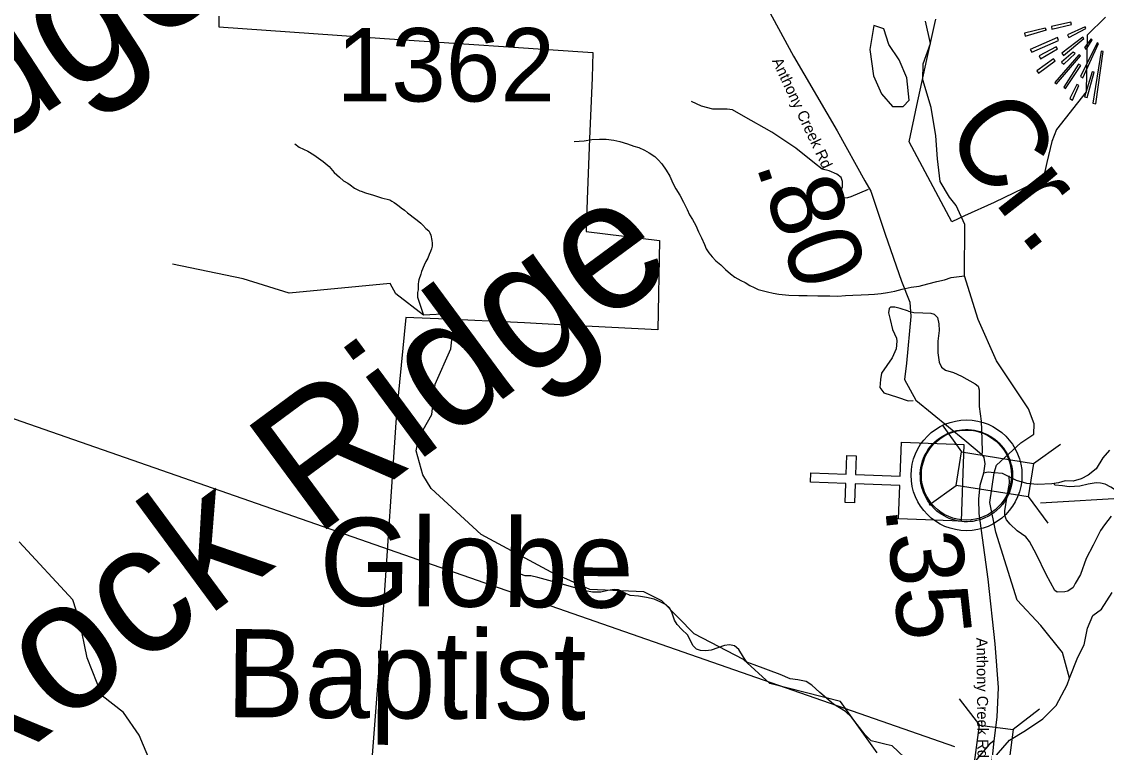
# Model space of a CAD drawing. Extents: x 1159738 to 1321356, y 736314 to 882035.
# Drawn here: x 1192923 to 1200308, y 844699 to 849641 of the extents above; entities that cross this region are included whole.
import ezdxf

# ---------------------------------------------------------------- set-up
doc = ezdxf.new("R2010")
doc.units = 0
for name, color, linetype in [('Exist Boundary Land Use Forest National US Forest Service', 7, 'Continuous'), ('Exist Civil Demographics Community CELL', 7, 'Continuous'), ('Exist Cultural Church CELL', 7, 'Continuous'), ('Exist Cultural Church Label', 7, 'Continuous'), ('Exist Geographical Mountain Summit CELL', 7, 'Continuous'), ('Exist Geographical Mountain Summit Label', 7, 'Continuous'), ('Exist Hydrographic Creek Single Shore', 7, 'Continuous'), ('Exist Hydrographic Creek Single Shore Label', 7, 'Continuous'), ('Exist Hydrographic Misc Water Feature', 7, 'Continuous'), ('Exist Road Non-System Type 51', 7, 'Continuous'), ('Exist Road Secondary Mileage Hundredths English Label', 7, 'Continuous'), ('Exist Road Secondary Structure Standard Bridge CELL', 7, 'Continuous'), ('Exist Road Secondary Structure Standard Bridge Number Label', 7, 'Continuous'), ('Exist Road Secondary Type 41 Attributed', 7, 'Continuous'), ('Exist Road Secondary Type 51 Attributed', 7, 'Continuous'), ('Exist Road Secondary Type 51 Label', 7, 'Continuous'), ('Exist Road Secondary Type 51 Number Label', 7, 'Continuous')]:
    doc.layers.add(name, color=color, linetype=linetype)

msp = doc.modelspace()

# ---------------------------------------------------------------- linework, layer by layer
at = {"layer": 'Exist Boundary Land Use Forest National US Forest Service'}
for points in [[(1194266, 849677.3), (1194265.2, 849606.4), (1195393.2, 849525.4), (1196813.1, 849431.4), (1196806.4, 849257.4), (1196790.3, 848843.3), (1196774.3, 848431.4), (1196766.3, 848211.4), (1197266.2, 848150.4), (1197254.2, 847542.4), (1196628.9, 847575.1), (1196347.7, 847589.9), (1196299.3, 847592.4), (1195816.1, 847614), (1195538.2, 847626.4), (1195476.2, 846976.4), (1195383.2, 845602.4), (1195359.5, 845294.9), (1195309.3, 844645.3)], [(1200303.2, 849672.4), (1200177.2, 849548.4), (1200171.3, 849162.5), (1199968.3, 848907.4), (1199938.2, 848824.4), (1199903.9, 848681.8), (1199877.2, 848571.4), (1199544.2, 848410.4), (1199343.1, 848317.9), (1199257.3, 848278.4), (1198965.3, 848822.4), (1199018.3, 849069.4), (1199086.2, 849383.5), (1199141.5, 849627.6), (1199148.3, 849657.5)]]:
    msp.add_lwpolyline(points, dxfattribs=at)
at = {"layer": 'Exist Civil Demographics Community CELL'}
msp.add_lwpolyline([(1199046.1, 846601.4), (1199050.1, 846623.7), (1199057.2, 846650), (1199068.9, 846678.8), (1199080.6, 846701.8), (1199093.9, 846724.7), (1199108.9, 846745.2), (1199124.8, 846762.7), (1199143.2, 846781.1), (1199165.3, 846799.5), (1199187, 846814.1), (1199206.5, 846825.5), (1199226.8, 846835.4), (1199248.6, 846844.5), (1199271.1, 846851.8), (1199288.4, 846856.4), (1199307.8, 846859.4), (1199324.3, 846862.3), (1199349.8, 846863.3), (1199367.5, 846862.9), (1199390.2, 846861.9), (1199409.8, 846858.9), (1199429.4, 846855), (1199449.5, 846849.3), (1199470.1, 846841.6), (1199496.7, 846829.9), (1199521.8, 846815.9), (1199542, 846801.8), (1199562.7, 846785.7), (1199575.9, 846773.2), (1199592.4, 846755.6), (1199607.9, 846736.8), (1199620.2, 846718.5), (1199632.7, 846698.4), (1199642.5, 846677.8), (1199650.7, 846657.7), (1199656.9, 846637.7), (1199662, 846619.3), (1199666.4, 846595.1), (1199668.9, 846576.3), (1199670, 846552.3), (1199669.2, 846529.2), (1199666.9, 846506.4), (1199663.2, 846484.5), (1199656.6, 846459.9), (1199649.1, 846436.5), (1199639.9, 846416.3), (1199627.3, 846392.3), (1199614.1, 846371), (1199600.4, 846352.2), (1199583.5, 846333.2), (1199562.3, 846313.4), (1199542.2, 846296.9), (1199522.2, 846283.1), (1199504.9, 846273.1), (1199477.6, 846260.1), (1199449, 846249.3), (1199425.3, 846243.4), (1199398.8, 846238.2), (1199381.1, 846236.3), (1199363.2, 846235.3), (1199340.8, 846235.3), (1199323.7, 846237), (1199301.2, 846239.9), (1199277.5, 846245.1), (1199259.1, 846250.3), (1199238.5, 846257.8), (1199220.1, 846265.8), (1199204.4, 846274.8), (1199177.2, 846291), (1199154.9, 846308.1), (1199135.2, 846326.1), (1199117.4, 846345.5), (1199104.7, 846361.4), (1199092.8, 846378.1), (1199076.4, 846406.5), (1199069.5, 846420.6), (1199062.6, 846436.7), (1199052.3, 846469.5), (1199046.1, 846497.7), (1199043.4, 846518.3), (1199042.1, 846543.6), (1199041.8, 846562.4), (1199044, 846588.2)], close=True, dxfattribs=at)
for centre, radius in [((1199356.6, 846551.7), 377.3), ((1199355.5, 846552.8), 306.8)]:
    msp.add_circle(centre, radius, dxfattribs=at)
at = {"layer": 'Exist Cultural Church CELL'}
msp.add_lwpolyline([(1198894, 846254.2), (1198902, 846481.8), (1198597.6, 846493), (1198592.9, 846365.1), (1198529, 846367.4), (1198533.7, 846495.3), (1198293.3, 846504.2), (1198295.7, 846568.2), (1198536.1, 846559.4), (1198540.8, 846687.3), (1198604.7, 846685), (1198599.9, 846557), (1198904.3, 846545.9), (1198913.2, 846776.3), (1199338.8, 846760.7), (1199319.6, 846238.6)], close=True, dxfattribs=at)
at = {"layer": 'Exist Geographical Mountain Summit CELL'}
for points in [[(1199933.9, 849608.1), (1199938.1, 849589), (1200070.6, 849622.5), (1200067.7, 849637.1)], [(1199750.6, 849562.9), (1199756.3, 849542.4), (1199900.4, 849584.7), (1199891.6, 849597.6)], [(1200044.3, 849551.2), (1200053.1, 849532.3), (1200168, 849593.2), (1200163.6, 849606.5)], [(1199789.7, 849452.2), (1199800.1, 849433.6), (1199981.8, 849513.4), (1199975.9, 849532.3)], [(1200004.9, 849426.2), (1200016.6, 849411.5), (1200154.7, 849525.1), (1200147.5, 849535.2)], [(1200131.4, 849266.4), (1200149.1, 849259.2), (1200255.1, 849492.9), (1200245, 849496.1)], [(1200159.1, 849463.9), (1200172.1, 849452.2), (1200212.8, 849517.7), (1200205.4, 849523.5)], [(1199859.7, 849388.4), (1199975.9, 849455.2), (1199967.4, 849469.8), (1199850.9, 849408.6)], [(1199958.6, 849227), (1199970.1, 849216.9), (1200133, 849407.3), (1200121.3, 849415.8)], [(1200019.8, 849352.2), (1200096.7, 849424.6), (1200083.4, 849433.6), (1200002, 849365)], [(1200217.1, 849084.7), (1200236, 849080.2), (1200286.8, 849437.6), (1200274, 849440.8)], [(1199834.9, 849305.4), (1199846.4, 849289.4), (1199960, 849373.9), (1199949.6, 849386.8)], [(1200118.5, 849352.2), (1200018.2, 849195.1), (1200031, 849185), (1200134.5, 849343.3)], [(1200178, 849125.4), (1200225.9, 849296.6), (1200211.5, 849298.2), (1200160.4, 849129.4)], [(1200058.9, 849118), (1200077.8, 849106.5), (1200121.3, 849205.2), (1200108.4, 849214)]]:
    msp.add_lwpolyline(points, close=True, dxfattribs=at)
at = {"layer": 'Exist Hydrographic Creek Single Shore'}
for points in [[(1199544.6, 846569.2), (1199560.2, 846620.8), (1199725.1, 846772), (1199815.2, 846832.7), (1199817.1, 846903.2), (1199778.3, 847005.3), (1199560.8, 847330.8), (1199435.6, 847612.2), (1199341.7, 847909.8), (1199345.6, 848258.9), (1199286.9, 848388.2), (1199239.9, 848445), (1199177.3, 848552.7), (1199159.7, 848707.4), (1199148.1, 848863.5), (1199114.8, 849055.4), (1199058.1, 849245.4), (1199062, 849354.5), (1199110.9, 849491.6), (1199077.9, 849643.6)], [(1200057.6, 845169.7), (1200010.6, 845345.9), (1199861.8, 845530), (1199701.4, 845702.4), (1199556.5, 846164.5), (1199515.7, 846366.6), (1199544.6, 846569.2)], [(1200057.6, 845169.7), (1200114.2, 845313.9), (1200157.3, 845396.1), (1200180.8, 845509.7), (1200216, 845595.9), (1200274.7, 845639), (1200349.1, 845752.5)], [(1199528.3, 844610.1), (1199649.2, 844748), (1199758.8, 844814.6), (1199876.2, 844892.9), (1199966.2, 844983), (1200040.6, 845124), (1200057.6, 845169.7)]]:
    msp.add_lwpolyline(points, dxfattribs=at)
at = {"layer": 'Exist Hydrographic Misc Water Feature'}
for points in [[(1198726.4, 849615.7), (1198699, 849451.1), (1198722.5, 849271), (1198777.3, 849149.6), (1198851.7, 849063.4), (1198926.1, 849063.4), (1198965.2, 849106.5), (1198949.6, 849259.2), (1198898.7, 849380.6), (1198828.2, 849486.4), (1198793, 849592.2), (1198726.4, 849615.7)], [(1196683.9, 848823.8), (1196754, 848829.9), (1196806.3, 848838.5), (1196856.3, 848841.1), (1196902.3, 848839.9), (1196954.3, 848834.5), (1196996, 848825.4), (1197047.7, 848809.9), (1197091.2, 848792.7), (1197125, 848783.8), (1197164.6, 848764.7), (1197196.1, 848747.8), (1197233.4, 848722.9), (1197256.8, 848700.2), (1197282.2, 848673.5), (1197310.9, 848630.7), (1197335.8, 848588), (1197356.5, 848541.4), (1197377.5, 848502.8), (1197404.4, 848460.1), (1197429.2, 848411.4), (1197453.8, 848360.7), (1197470.8, 848326.2), (1197489.9, 848293.6), (1197513, 848252.9), (1197531.8, 848210.4), (1197552.7, 848169.9), (1197571.4, 848123.3), (1197584.8, 848094.9), (1197602, 848066.4), (1197625.2, 848039.8), (1197650.6, 848013.1), (1197683.8, 847984.2), (1197715, 847953.3), (1197750.2, 847924.4), (1197779.6, 847901.5), (1197818.9, 847878.4), (1197848.6, 847863.6), (1197880.1, 847844.7), (1197909.8, 847829.9), (1197937.4, 847817.2), (1197965.3, 847810.4), (1198001.1, 847801.5), (1198038.8, 847792.4), (1198078.7, 847785.3), (1198146.5, 847777.5), (1198214.5, 847775.6), (1198270.5, 847776.2), (1198344.6, 847774.2), (1198424.6, 847773.9), (1198480.6, 847772.5), (1198532.7, 847777), (1198582.8, 847777.7), (1198638.9, 847780.1), (1198689.1, 847782.9), (1198729.1, 847785.7), (1198775.4, 847790.5), (1198817.5, 847797.3), (1198867.8, 847806), (1198918.2, 847818.6), (1198980.6, 847833), (1199034.9, 847839.5), (1199093.3, 847856), (1199153.7, 847870.4), (1199206.1, 847882.9), (1199252.6, 847899.6), (1199341.7, 847909.8)], [(1194782, 848809.2), (1194813.4, 848786.3), (1194870.8, 848758.8), (1194912.2, 848733.6), (1194943.6, 848710.8), (1194976.9, 848687.9), (1195016.1, 848654.8), (1195050.9, 848613.8), (1195088, 848580.8), (1195115.5, 848558), (1195143.1, 848541.3), (1195158.8, 848528.8), (1195190.2, 848508), (1195225.6, 848489), (1195235.7, 848486.7), (1195263.5, 848475.9), (1195318.9, 848458.4), (1195372.5, 848441), (1195430.2, 848427.4), (1195443.9, 848419), (1195459.7, 848408.6), (1195475.4, 848398.1), (1195493, 848383.7), (1195506.8, 848373.3), (1195530.3, 848356.7), (1195549.9, 848340.1), (1195606.8, 848296.5), (1195626.3, 848280), (1195640, 848267.6), (1195653.7, 848255.2), (1195675.1, 848232.6), (1195694.7, 848216.1), (1195702.3, 848203.9), (1195707.9, 848187.7), (1195716.9, 848151.4), (1195718.5, 848133.4), (1195717.9, 848111.4), (1195713.3, 848093.5), (1195706.9, 848075.6), (1195698.3, 848055.9), (1195687.7, 848030.2), (1195674.9, 848006.5), (1195664.3, 847982.8), (1195645.2, 847939.3), (1195640.7, 847921.3), (1195636.3, 847907.4), (1195631.9, 847895.6), (1195627.7, 847883.7), (1195625.3, 847871.8), (1195622.8, 847853.8), (1195622.3, 847833.8), (1195621.7, 847813.8), (1195619.3, 847795.8), (1195618.8, 847777.8), (1195618.4, 847763.8), (1195659.2, 847642.5)], [(1198747.3, 844662.4), (1198498.3, 845012.1), (1198017.2, 845133.3), (1197838.3, 845297.7), (1197501.2, 845471.9), (1197282.2, 845696.2), (1197159.3, 845757.7), (1196792.2, 845774.9), (1196529.2, 845891.8), (1196052.2, 846147.6), (1195710.2, 846462.9), (1195654.2, 846556), (1195608.2, 846717.7), (1195628.2, 846809.2), (1195715.2, 846965.1), (1195738.2, 847171.5), (1195844.2, 847412.2), (1195867.2, 847618.6), (1195834.2, 847652), (1195659.2, 847642.5), (1195471.2, 847787.3), (1195431.2, 847857.1), (1194745.2, 847792), (1194431.2, 847890.2), (1193950.2, 847988.4)], [(1196104.3, 843159.3), (1196089.3, 843192.5), (1195798.2, 843260.6), (1195693.2, 843354.7), (1195564.3, 843541.1), (1195499.3, 843585.1), (1195118.3, 843694.4), (1194869.2, 843742.1), (1194270.2, 843800), (1194180.3, 843844.5), (1193906.2, 844184.8), (1193800.2, 844597.3), (1193722.2, 844782.6), (1193617.2, 844935.7), (1193470.2, 845050.3), (1193369.2, 845308.3), (1193317.2, 845562.2), (1193271.2, 845704.2), (1192907.2, 846098.8)]]:
    msp.add_lwpolyline(points, dxfattribs=at)
at = {"layer": 'Exist Road Non-System Type 51'}
for points in [[(1198687.5, 848497), (1198569.6, 848448.7), (1198545.4, 848440.6), (1198528, 848438), (1198507.9, 848443.3), (1198495.9, 848462.1), (1198499.9, 848486.2), (1198512, 848517.1), (1198512, 848553.3), (1198502.6, 848580.1), (1198474.4, 848601.5), (1198420.8, 848624.3), (1198372.6, 848636.4), (1198320.3, 848678), (1198194.4, 848778.5), (1198030.9, 848888.5), (1197838.7, 848996.4), (1197763.6, 849040.7), (1197726.1, 849046), (1197628.3, 849046), (1197551.9, 849066.1), (1197484.9, 849097)], [(1198961.5, 847669.2), (1198903.9, 847686.7), (1198867.7, 847696), (1198839.6, 847696), (1198828.9, 847686.7), (1198824.9, 847658.5), (1198835.6, 847611.6), (1198851.7, 847544.5), (1198878.5, 847485.5), (1198881.1, 847465.4), (1198877.1, 847411.8), (1198849, 847351.4), (1198778.1, 847247.7), (1198771.4, 847203.5), (1198766.1, 847148.5), (1198794.2, 847112.3), (1198885.3, 847082.8), (1198959, 847058.7), (1198993.9, 847061.4)], [(1198961.5, 847669.2), (1198997.7, 847660.2), (1199058, 847658.9), (1199112.9, 847656.2), (1199137, 847648.1), (1199158.5, 847625.3), (1199167.9, 847583.8), (1199170.5, 847538.2), (1199161.2, 847465.8), (1199161.2, 847386.7), (1199170.5, 847322.3), (1199186.6, 847288.8), (1199213.4, 847268.7), (1199267, 847251.2), (1199321.9, 847227.1), (1199415.7, 847173.5), (1199436.6, 847159.6), (1199443.3, 847134.1), (1199443.3, 847020.1), (1199456.7, 846920.9), (1199460.7, 846796.2), (1199463.4, 846711.7), (1199460.7, 846693)], [(1200340.5, 846273.7), (1200296.1, 846214.2), (1200269.1, 846175.3), (1200219.3, 846076.8), (1200170.8, 845985.4), (1200131.9, 845877.1), (1200096.2, 845815.4), (1200082.1, 845787.3), (1200046.4, 845763.5), (1200024.8, 845757), (1199972.9, 845754.8), (1199957.7, 845768.3), (1199898.8, 845876.9), (1199831.9, 846011.7), (1199786.3, 846101.5), (1199760.9, 846132.4), (1199700.6, 846173.9), (1199653.7, 846218.2), (1199628.2, 846247.7), (1199617.5, 846277.2), (1199616.1, 846310.7), (1199633.6, 846408.6), (1199648.3, 846498.4), (1199647, 846548)], [(1200414.9, 846422.9), (1200338.2, 846471.7), (1200299.3, 846492.3), (1200269, 846497.7), (1200239.8, 846499.8), (1200185.7, 846492.3), (1200128.4, 846478.2), (1200054.9, 846473.9), (1200010.5, 846479.3), (1199957.4, 846484.4), (1199953.4, 846496.4)], [(1198975.6, 844591.6), (1198851, 844708.3), (1198809.4, 844717.7), (1198746.5, 844733.8), (1198706.3, 844744.5), (1198666.1, 844783.4), (1198573.6, 844905.4), (1198532.1, 844944.3), (1198450.3, 844992.6), (1198358.6, 845073.7), (1198302.3, 845122), (1198263.5, 845147.5), (1198208.6, 845158.2), (1198156.3, 845164.9), (1198086.6, 845194.4), (1197909.8, 845260.1), (1197861.5, 845280.2), (1197838.7, 845313.7), (1197805.2, 845366), (1197776.6, 845389.3), (1197743.1, 845397.4), (1197709.6, 845392), (1197664, 845377.2), (1197618.5, 845359.8), (1197580.9, 845357.1), (1197544.8, 845358.5), (1197518, 845367.9), (1197493.8, 845392), (1197480.4, 845422.8), (1197456.3, 845464.4), (1197418.8, 845501.9), (1197385.3, 845535.5), (1197367.9, 845566.3), (1197349.1, 845618.6), (1197333.1, 845648.1), (1197310.3, 845669.5), (1197275.4, 845688.3), (1197229.9, 845707.1), (1197176.3, 845719.2), (1197124, 845728.5), (1197066.4, 845733.9), (1197036.9, 845746), (1196987.4, 845771.5), (1196958.9, 845774.8), (1196913.4, 845766.8), (1196866.5, 845756.1), (1196810.2, 845756.1), (1196762, 845765.5), (1196611.9, 845807), (1196437.7, 845855.3), (1196389.5, 845866), (1196352, 845866), (1196318.5, 845879.4), (1196255.5, 845947.8)]]:
    msp.add_lwpolyline(points, dxfattribs=at)
at = {"layer": 'Exist Road Secondary Structure Standard Bridge CELL'}
for p, q in [((1199190.2, 846894.7), (1199322.9, 846711.4)), ((1199812.3, 846631.9), (1199995.6, 846764.7)), ((1199103, 846350), (1199286.3, 846482.7)), ((1199776.5, 846408.4), (1199909.2, 846225.1)), ((1199306.3, 845030.1), (1199444.2, 844850.6)), ((1199853.4, 844958.5), (1199673.9, 844820.6))]:
    msp.add_line(p, q, dxfattribs=at)
for points in [[(1199322.9, 846711.4), (1199812.5, 846633), (1199775.8, 846404.3), (1199286.3, 846482.7)], [(1199673.9, 844820.6), (1199609.5, 844329), (1199379.9, 844359.1), (1199444.2, 844850.6)]]:
    msp.add_lwpolyline(points, close=True, dxfattribs=at)
at = {"layer": 'Exist Road Secondary Structure Standard Bridge Number Label'}
msp.add_line((1199859, 846365.2), (1201160.8, 846441.8), dxfattribs=at)
msp.add_lwpolyline([(1199277.7, 844703.4), (1192625.6, 847020.5), (1186222.6, 847743)], dxfattribs=at)
at = {"layer": 'Exist Road Secondary Type 41 Attributed'}
for points in [[(1200329.9, 846723.8), (1200284.7, 846669.8), (1200238.1, 846596.8), (1200185.6, 846553), (1200136, 846526.8), (1200083.5, 846512.2), (1200028.1, 846515.1), (1199981.9, 846501.3), (1199937.1, 846493.4), (1199838.7, 846488.1), (1199767.6, 846496), (1199696.4, 846517.1), (1199602.1, 846563.7), (1199544.6, 846569.2)], [(1199544.6, 846569.2), (1199503.1, 846573.4), (1199471.5, 846566.3)], [(1199543, 844742.7), (1199510.9, 844717.6), (1199484.9, 844689), (1199458.2, 844657), (1199419.3, 844608.7), (1199358.4, 844535.3), (1199332, 844494), (1199310.9, 844458.8), (1199272.1, 844402.5), (1199229.6, 844346.6), (1199142, 844199), (1199027, 844002.2), (1198952.5, 843859.9), (1198888.5, 843721), (1198827.1, 843590.2), (1198737.8, 843311.8), (1198708.1, 843216.6), (1198689.7, 843137.6), (1198620.3, 843126.9), (1198476.2, 843102.9), (1198325.7, 843078.2)]]:
    msp.add_lwpolyline(points, dxfattribs=at)
at = {"layer": 'Exist Road Secondary Type 51 Attributed'}
for points in [[(1197764.1, 850203.7), (1197901.4, 849917.9), (1198177.4, 849404.8), (1198476.2, 848897.1), (1198663.9, 848556.3), (1198705.5, 848486.8), (1198802.8, 848194.7), (1198914, 847874.7), (1198969.4, 847731.6), (1198976.3, 847634.2), (1198948.5, 847314.3), (1198934.6, 847203), (1199011.1, 847063.9), (1199344.2, 846790.5), (1199459.2, 846694.7), (1199474.2, 846671.8), (1199481.2, 846629.6), (1199471.5, 846566.3)], [(1199471.5, 846566.3), (1199447.8, 846481.1), (1199437.3, 846388.8), (1199439.9, 846291.2), (1199500.5, 845845.1), (1199548.7, 845404.9), (1199572.8, 845106.5), (1199563.4, 844905.6), (1199543, 844742.7)], [(1199543, 844742.7), (1199528.3, 844610.1)]]:
    msp.add_lwpolyline(points, dxfattribs=at)

# ---------------------------------------------------------------- texts
at = {"layer": 'Exist Cultural Church Label'}
for s, p in [('Globe', (1194948.1, 845664.6)), ('Baptist', (1194312.3, 844905.2))]:
    msp.add_text(s, height=600, rotation=359.57746, dxfattribs=at).set_placement(p)
at = {"layer": 'Exist Geographical Mountain Summit Label'}
for s, rotation, p in [('Barn Ridge', 33.12267, (1189422.8, 846627.6)), ('Split Rock Ridge', 36.44255, (1190396.5, 842785))]:
    msp.add_text(s, height=880, rotation=rotation, dxfattribs=at).set_placement(p)
at = {"layer": 'Exist Hydrographic Creek Single Shore Label'}
msp.add_text('Cr.', height=600, rotation=307.96954, dxfattribs=at).set_placement((1199183.2, 848871.9))
at = {"layer": 'Exist Road Secondary Mileage Hundredths English Label'}
for s, rotation, p in [('.80', 288.42148, (1197919.6, 848668)), ('.35', 276.25133, (1198800.2, 846333.4))]:
    msp.add_text(s, height=500, rotation=rotation, dxfattribs=at).set_placement(p)
at = {"layer": 'Exist Road Secondary Type 51 Label'}
for rotation, p in [(295.12749, (1198030.3, 849374.2)), (270.53275, (1199423.9, 845445.5))]:
    msp.add_text('Anthony Creek Rd', height=75, rotation=rotation, dxfattribs=at).set_placement(p)
at = {"layer": 'Exist Road Secondary Type 51 Number Label'}
msp.add_text('1362', height=500, dxfattribs=at).set_placement((1195067, 849097.2))

doc.saveas('drawing.dxf')
